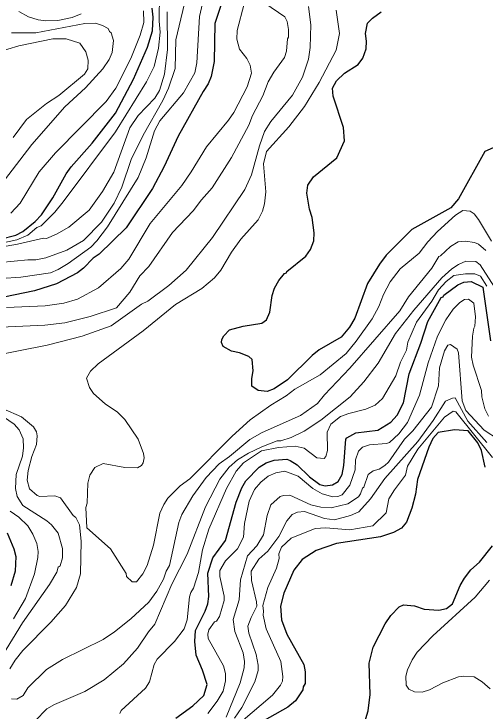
# Model space of a CAD drawing. Extents: x 598.3 to 623.2, y 6902.2 to 6930.1.
# Drawn here: x 619.804 to 620.955, y 6911.405 to 6913.109 of the extents above; entities that cross this region are included whole.
import ezdxf

# ---------------------------------------------------------------- set-up
doc = ezdxf.new("R2010")
doc.units = 0
doc.header["$LTSCALE"] = 0.032
doc.layers.add('1', color=7, linetype='Continuous', lineweight=25)
doc.layers.add('2', color=7, linetype='Continuous', lineweight=13)

msp = doc.modelspace()

# ---------------------------------------------------------------- linework, layer by layer
at = {"layer": '1'}
for points in [[(620.3184, 6913.1569), (620.2948, 6913.0851), (620.2933, 6912.9928), (620.2859, 6912.9559), (620.2785, 6912.9378), (620.2661, 6912.9193), (620.205, 6912.8101), (620.171, 6912.7357), (620.1428, 6912.6825), (620.0777, 6912.5857), (620.0121, 6912.5219), (619.9975, 6912.5121), (619.9738, 6912.4875), (619.9591, 6912.4762), (619.9078, 6912.4494), (619.8537, 6912.4321), (619.7795, 6912.4168)], [(619.7695, 6912.5584), (619.8086, 6912.5683), (619.8255, 6912.5772), (619.8559, 6912.6013), (619.8712, 6912.6181), (619.8986, 6912.6589), (619.9313, 6912.7177), (619.9434, 6912.7353), (619.9951, 6912.7929), (620.0522, 6912.8663), (620.0956, 6912.9492), (620.13, 6913.0278), (620.142, 6913.0673), (620.1444, 6913.1009), (620.1413, 6913.1229)], [(620.5493, 6912.2876), (620.5328, 6912.2742), (620.4719, 6912.2142), (620.4395, 6912.1924), (620.4226, 6912.1855), (620.4006, 6912.1879), (620.3848, 6912.1986), (620.3848, 6912.2179), (620.3887, 6912.2367), (620.3861, 6912.2639), (620.3775, 6912.2713), (620.3553, 6912.28), (620.3355, 6912.2843), (620.3148, 6912.2959), (620.3111, 6912.3059), (620.3118, 6912.3129), (620.3164, 6912.3215), (620.3305, 6912.3366), (620.364, 6912.3453), (620.4098, 6912.3526), (620.4211, 6912.361), (620.4293, 6912.3798), (620.4349, 6912.4208), (620.4407, 6912.4381), (620.4513, 6912.4574), (620.4649, 6912.4741), (620.4695, 6912.4759), (620.4707, 6912.4792), (620.5169, 6912.5167), (620.5288, 6912.5327), (620.5369, 6912.5543), (620.5377, 6912.5741), (620.5323, 6912.6113), (620.5256, 6912.6318), (620.5192, 6912.6706), (620.5216, 6912.6903), (620.5356, 6912.7108), (620.5927, 6912.7569), (620.6113, 6912.7983), (620.6094, 6912.831), (620.5838, 6912.9076), (620.5824, 6912.927), (620.5917, 6912.9451), (620.6119, 6912.9644), (620.6445, 6912.9851), (620.6566, 6913.0004), (620.6641, 6913.0236), (620.6656, 6913.042), (620.6632, 6913.0614), (620.668, 6913.086), (620.68, 6913.0989), (620.7007, 6913.1139)], [(620.9748, 6912.7818), (620.9544, 6912.7726), (620.89, 6912.6566), (620.871, 6912.6345), (620.7757, 6912.5819), (620.7136, 6912.5189), (620.6967, 6912.497), (620.6681, 6912.4499), (620.6364, 6912.3649), (620.6239, 6912.3433), (620.6035, 6912.3183), (620.5493, 6912.2876)], [(620.1996, 6911.3872), (620.2409, 6911.4172), (620.2678, 6911.4427), (620.2761, 6911.4699), (620.2644, 6911.5046), (620.2487, 6911.5412), (620.2455, 6911.5743), (620.2472, 6911.6016), (620.2713, 6911.6491), (620.2778, 6911.6671), (620.2802, 6911.6847), (620.2779, 6911.7419), (620.2902, 6911.7791), (620.3206, 6911.8216), (620.3467, 6911.9152), (620.3603, 6911.9503), (620.3705, 6911.9677), (620.4033, 6912.0006), (620.4204, 6912.0112), (620.4397, 6912.0176), (620.4706, 6912.0202), (620.4789, 6912.0175), (620.4962, 6912.0065), (620.5261, 6911.9774), (620.5509, 6911.9585), (620.5641, 6911.9554), (620.5819, 6911.9577), (620.5964, 6911.9657), (620.6058, 6911.9831), (620.6097, 6912.0052), (620.6147, 6912.0692), (620.6171, 6912.0727), (620.6392, 6912.0849), (620.6926, 6912.0915), (620.7245, 6912.1106), (620.7403, 6912.1283), (620.7555, 6912.158), (620.7693, 6912.2292), (620.7984, 6912.3037), (620.8155, 6912.3571), (620.8478, 6912.4157), (620.8525, 6912.4169), (620.8539, 6912.4211), (620.8888, 6912.4466), (620.9029, 6912.4531), (620.9209, 6912.4547)], [(620.9209, 6912.4547), (620.9491, 6912.441), (620.968, 6912.3096)], [(620.9555, 6912.001), (620.9464, 6912.0414), (620.937, 6912.0604), (620.9135, 6912.0898), (620.8799, 6912.0919), (620.8405, 6912.0855), (620.8277, 6912.0707), (620.8172, 6912.0498), (620.7902, 6911.971), (620.7847, 6911.9346), (620.7761, 6911.9006), (620.7627, 6911.8664), (620.7508, 6911.852), (620.7309, 6911.8411), (620.6995, 6911.8308), (620.5922, 6911.8146), (620.5424, 6911.7969), (620.5083, 6911.7753), (620.4875, 6911.7489), (620.4634, 6911.6925), (620.4552, 6911.661), (620.4576, 6911.628), (620.4705, 6911.5927), (620.5125, 6911.5185), (620.5158, 6911.5007), (620.5158, 6911.4723), (620.5105, 6911.4638), (620.5093, 6911.4568), (620.4921, 6911.4298), (620.4731, 6911.4142), (620.3704, 6911.3565)], [(619.7872, 6911.8406), (619.8039, 6911.8012), (619.8083, 6911.7821), (619.8067, 6911.7465), (619.7962, 6911.7109)], [(620.8063, 6911.6535), (620.8416, 6911.651), (620.8607, 6911.6551), (620.8755, 6911.6667), (620.894, 6911.7112), (620.9048, 6911.7297), (620.9204, 6911.7495), (620.9414, 6911.7689), (620.9732, 6911.8081)], [(620.6454, 6911.3275), (620.6697, 6911.4052), (620.6745, 6911.4451), (620.6721, 6911.5217), (620.6812, 6911.561), (620.7105, 6911.618), (620.7249, 6911.6383), (620.7447, 6911.6593), (620.756, 6911.6646), (620.7827, 6911.6616), (620.8063, 6911.6535)]]:
    msp.add_lwpolyline(points, dxfattribs=at)
at = {"layer": '2'}
for points in [[(620.281, 6913.2052), (620.2571, 6913.1025), (620.2511, 6912.9897), (620.2455, 6912.965), (620.2181, 6912.9157), (620.1604, 6912.8476), (620.1469, 6912.8231), (620.1272, 6912.7567), (620.1073, 6912.7088), (620.0325, 6912.5884), (620.0062, 6912.5538), (619.9915, 6912.5383), (619.9362, 6912.4986), (619.9118, 6912.4838), (619.8935, 6912.4762), (619.8207, 6912.4656), (619.7727, 6912.462)], [(620.2284, 6913.1694), (620.1994, 6913.0452), (620.1977, 6912.9754), (620.1811, 6912.9277), (620.1676, 6912.8974), (620.1194, 6912.8124), (620.0899, 6912.7533), (620.0673, 6912.6856), (620.0486, 6912.6464), (620.0176, 6912.6002), (619.974, 6912.5547), (619.9328, 6912.5315), (619.8815, 6912.5123), (619.8572, 6912.5075), (619.8378, 6912.5075), (619.7034, 6912.4945)], [(620.1596, 6913.1604), (620.1588, 6913.0915), (620.1612, 6913.0639), (620.1571, 6913.0249), (620.1468, 6912.9804), (620.1274, 6912.9432), (620.0517, 6912.821), (619.9245, 6912.6494), (619.9036, 6912.6246), (619.8703, 6912.5912), (619.8601, 6912.5865), (619.8376, 6912.5683), (619.8108, 6912.5565), (619.7538, 6912.5443)], [(619.7171, 6912.3406), (619.879, 6912.348), (619.9284, 6912.3537), (619.9898, 6912.3695), (620.0545, 6912.3902), (620.087, 6912.4284), (620.1111, 6912.4687), (620.1331, 6912.4915), (620.1911, 6912.5743), (620.242, 6912.6278), (620.2618, 6912.6542), (620.288, 6912.6835), (620.3352, 6912.7581), (620.3777, 6912.8367), (620.387, 6912.8602), (620.4121, 6912.9087), (620.425, 6912.9427), (620.4385, 6912.9662), (620.465, 6913.0025), (620.4698, 6913.0177), (620.4722, 6913.0477), (620.4745, 6913.0517), (620.4745, 6913.0708), (620.4713, 6913.0902), (620.4656, 6913.1014), (620.4165, 6913.1352)], [(619.7484, 6912.2723), (619.8847, 6912.2994), (619.9705, 6912.3213), (620.0414, 6912.346), (620.1154, 6912.3994), (620.1307, 6912.4068), (620.1825, 6912.4452), (620.2245, 6912.4824), (620.2893, 6912.5627), (620.3679, 6912.6796), (620.3843, 6912.7156), (620.4038, 6912.7865), (620.4161, 6912.8213), (620.4315, 6912.8463), (620.4841, 6912.9099), (620.5092, 6912.954), (620.5232, 6912.9982), (620.528, 6913.0269), (620.5296, 6913.0824), (620.5237, 6913.1268)], [(620.3661, 6913.1337), (620.3492, 6913.0686), (620.3482, 6913.0475), (620.3553, 6913.0226), (620.3727, 6913.0002), (620.3808, 6912.9836), (620.3839, 6912.964), (620.3739, 6912.931), (620.3408, 6912.8682), (620.3282, 6912.8493), (620.2745, 6912.784), (620.2372, 6912.7225), (620.214, 6912.6894), (620.137, 6912.5964), (620.0845, 6912.5093), (620.0647, 6912.4869), (620.0105, 6912.4393), (619.9595, 6912.4113), (619.9255, 6912.4014), (619.8801, 6912.3953), (619.7855, 6912.3908)], [(619.7423, 6912.5334), (619.8123, 6912.546), (619.8763, 6912.5608), (619.8836, 6912.5602), (619.9077, 6912.5704), (619.938, 6912.5877), (619.9875, 6912.6293), (620.0206, 6912.675), (620.0483, 6912.722), (620.0871, 6912.8302), (620.1071, 6912.8603), (620.1485, 6912.9027), (620.1594, 6912.9214), (620.1719, 6912.9613), (620.1791, 6913.022), (620.1782, 6913.1136)], [(619.9684, 6913.1095), (619.9461, 6913.1), (619.9111, 6913.0925), (619.8819, 6913.0919), (619.8634, 6913.0942), (619.8391, 6913.1014), (619.8157, 6913.1145)], [(620.0293, 6912.8952), (620.053, 6912.9273), (620.0892, 6912.9996), (620.1121, 6913.0568), (620.1209, 6913.0876), (620.1208, 6913.1161)], [(620.1982, 6912.3984), (620.263, 6912.4379), (620.2936, 6912.464), (620.3095, 6912.4822), (620.3351, 6912.5261), (620.3583, 6912.5583), (620.4002, 6912.6053), (620.411, 6912.6266), (620.4162, 6912.645), (620.4195, 6912.674), (620.4139, 6912.7424), (620.421, 6912.7728), (620.4757, 6912.8325), (620.514, 6912.8828), (620.5497, 6912.9411), (620.591, 6913.0204), (620.5993, 6913.061), (620.5912, 6913.1182)], [(619.7981, 6913.0627), (619.8575, 6913.0628), (619.9773, 6913.0854), (620.0029, 6913.0862), (620.0199, 6913.0808), (620.034, 6913.0732), (620.0377, 6913.0658), (620.0417, 6913.063), (620.0472, 6913.0438), (620.044, 6913.0144), (620.0365, 6912.9977), (620.0211, 6912.9744), (619.9785, 6912.9284), (619.9283, 6912.8818), (619.8479, 6912.7897), (619.7807, 6912.7025)], [(619.8023, 6912.8069), (619.8345, 6912.8509), (619.8836, 6912.8895), (619.9137, 6912.9096), (619.9761, 6912.9618), (619.9841, 6912.9743), (619.9849, 6912.9956), (619.9798, 6913.0161), (619.9652, 6913.0376), (619.9317, 6913.0481), (619.8988, 6913.0481), (619.8162, 6913.0311), (619.7345, 6913.0068)], [(619.7959, 6912.622), (619.8194, 6912.6459), (619.8657, 6912.7225), (619.9054, 6912.7697), (620.0293, 6912.8952)], [(620.9703, 6912.553), (620.9392, 6912.6062), (620.9287, 6912.6199), (620.9189, 6912.6264), (620.9006, 6912.628), (620.8824, 6912.6172), (620.839, 6912.5772), (620.8154, 6912.5519), (620.7943, 6912.5236), (620.7478, 6912.4858), (620.7227, 6912.4543), (620.7066, 6912.4227), (620.6954, 6912.3939), (620.6787, 6912.3636), (620.6398, 6912.3086), (620.6154, 6912.2791), (620.5519, 6912.2269), (620.49, 6912.1917), (620.4688, 6912.1749), (620.4316, 6912.152), (620.3812, 6912.1163), (620.3371, 6912.0769), (620.2337, 6911.972), (620.2098, 6911.9553), (620.1801, 6911.9249), (620.1697, 6911.9099), (620.1603, 6911.8884), (620.1452, 6911.8099), (620.1293, 6911.7604), (620.119, 6911.7398), (620.103, 6911.7205), (620.0928, 6911.7201), (620.0789, 6911.7337), (620.0778, 6911.7408), (620.04, 6911.8013), (619.9819, 6911.8529), (619.9792, 6911.9019), (619.9826, 6911.9131), (619.9841, 6911.9621), (619.9895, 6911.981), (620.0015, 6912.0004), (620.0221, 6912.0095), (620.0749, 6911.9997), (620.106, 6911.9991), (620.1157, 6912.0047), (620.1199, 6912.0118), (620.1224, 6912.0233), (620.1207, 6912.0343), (620.1074, 6912.0695), (620.0748, 6912.117), (620.0568, 6912.1349), (620.0265, 6912.1556), (619.9979, 6912.181), (619.9887, 6912.1952), (619.9815, 6912.2185), (619.9908, 6912.2359), (620.0093, 6912.2534), (620.1194, 6912.3343), (620.1982, 6912.3984)], [(620.9566, 6912.5305), (620.9387, 6912.546), (620.9288, 6912.5503), (620.907, 6912.5536), (620.8893, 6912.5517), (620.8706, 6912.5402), (620.846, 6912.5172), (620.842, 6912.5161), (620.8252, 6912.4875), (620.7677, 6912.4169), (620.7466, 6912.3834)], [(620.9778, 6912.4406), (620.9426, 6912.4958), (620.9321, 6912.5039), (620.9076, 6912.5041), (620.8904, 6912.4967), (620.874, 6912.4855), (620.849, 6912.4633), (620.7807, 6912.3846), (620.7359, 6912.3275), (620.6941, 6912.2551), (620.6591, 6912.2097), (620.6255, 6912.1724), (620.5536, 6912.116), (620.5132, 6912.0892), (620.4816, 6912.0734), (620.4561, 6912.0648), (620.4467, 6912.065), (620.4099, 6912.0509), (620.3767, 6912.035), (620.3502, 6912.0186), (620.3298, 6912.0009), (620.307, 6911.9715), (620.2716, 6911.9041), (620.2272, 6911.788), (620.1897, 6911.7144), (620.1485, 6911.6166), (620.1325, 6911.598), (620.1059, 6911.558), (620.0718, 6911.5202), (620.0243, 6911.4811), (619.9773, 6911.4521), (619.9033, 6911.4208), (619.8846, 6911.4099), (619.8556, 6911.3808)], [(620.0624, 6911.3985), (620.0661, 6911.4059), (620.1256, 6911.4608), (620.1354, 6911.4762), (620.1464, 6911.5188), (620.1539, 6911.5312), (620.1959, 6911.5746), (620.2195, 6911.6056), (620.2269, 6911.6273), (620.2326, 6911.6836), (620.2357, 6911.6944), (620.2426, 6911.7054), (620.2552, 6911.7435), (620.2643, 6911.7989), (620.2802, 6911.8495), (620.323, 6911.9487), (620.347, 6911.9914), (620.3647, 6912.0114), (620.4085, 6912.0404), (620.4506, 6912.0488), (620.4911, 6912.0524), (620.5127, 6912.0476), (620.5437, 6912.0237), (620.5617, 6912.0217), (620.5659, 6912.0273), (620.57, 6912.0414), (620.5693, 6912.0865), (620.5784, 6912.1059), (620.6014, 6912.1244), (620.6217, 6912.132), (620.6638, 6912.1428), (620.6864, 6912.1527), (620.7041, 6912.1686), (620.7367, 6912.2239), (620.748, 6912.2579), (620.7627, 6912.2872), (620.7666, 6912.3061), (620.7873, 6912.3554), (620.8246, 6912.4065), (620.8408, 6912.4341), (620.8596, 6912.4546), (620.8788, 6912.469), (620.9074, 6912.4734), (620.9303, 6912.4734), (620.944, 6912.4677)], [(620.944, 6912.4677), (620.9593, 6912.443)], [(620.2989, 6911.6246), (620.306, 6911.6361), (620.3174, 6911.6747), (620.3174, 6911.6856), (620.3071, 6911.7335), (620.3071, 6911.748), (620.3206, 6911.7722), (620.3498, 6911.8015), (620.3645, 6911.8296), (620.3669, 6911.863), (620.3786, 6911.9175), (620.3918, 6911.9465), (620.4073, 6911.9642), (620.425, 6911.9787), (620.4436, 6911.9871), (620.4659, 6911.991), (620.4982, 6911.9787), (620.5339, 6911.949), (620.5566, 6911.9358), (620.5829, 6911.9287), (620.5956, 6911.9293), (620.6055, 6911.9334), (620.6242, 6911.9567), (620.6372, 6911.9946), (620.6381, 6912.0188), (620.6455, 6912.0403), (620.6552, 6912.05), (620.6729, 6912.0557), (620.7141, 6912.0588), (620.7216, 6912.0615), (620.7445, 6912.082), (620.7656, 6912.1102), (620.7947, 6912.1765), (620.8158, 6912.2561), (620.8387, 6912.321), (620.8593, 6912.3607), (620.8767, 6912.3874), (620.893, 6912.4038), (620.9047, 6912.4111), (620.9141, 6912.4118), (620.9279, 6912.4017), (620.9319, 6912.368), (620.9303, 6912.3455), (620.9271, 6912.3403), (620.9242, 6912.3209), (620.9222, 6912.2694), (620.9255, 6912.2498), (620.9464, 6912.1885), (620.9473, 6912.1726), (620.9544, 6912.1437), (620.9634, 6912.1255)], [(620.7466, 6912.3834), (620.6249, 6912.2425), (620.5627, 6912.178), (620.5456, 6912.1568), (620.5043, 6912.1268), (620.41, 6912.0853), (620.3803, 6912.0682), (620.3309, 6912.027), (620.3054, 6912.0087), (620.2732, 6911.9759), (620.2406, 6911.931), (620.2138, 6911.8855), (620.2064, 6911.8654), (620.1839, 6911.7603), (620.1757, 6911.7463), (620.1693, 6911.7271), (620.153, 6911.6977), (620.1335, 6911.671), (620.0896, 6911.6303), (620.0494, 6911.5982), (620.0219, 6911.5799), (619.9222, 6911.5306), (619.8831, 6911.5062), (619.8375, 6911.4614), (619.8262, 6911.4424), (619.8107, 6911.4333), (619.798, 6911.4342)], [(620.322, 6911.3897), (620.3569, 6911.4739), (620.3661, 6911.5101), (620.3668, 6911.5259), (620.3637, 6911.5471), (620.3436, 6911.5993), (620.3394, 6911.6283), (620.3539, 6911.6766), (620.3572, 6911.7257), (620.3743, 6911.7839), (620.397, 6911.8083), (620.4138, 6911.8357), (620.4228, 6911.8828), (620.4317, 6911.9084), (620.4542, 6911.929), (620.4622, 6911.9318), (620.4779, 6911.9327), (620.529, 6911.9087), (620.5534, 6911.9027), (620.5792, 6911.9013), (620.6196, 6911.9113), (620.6454, 6911.9287), (620.6508, 6911.936), (620.6553, 6911.9497), (620.6585, 6911.9517), (620.6696, 6911.9827), (620.6816, 6911.9918), (620.6962, 6911.9959), (620.7099, 6912.0046), (620.7188, 6912.0134), (620.758, 6912.0689), (620.7785, 6912.0894), (620.8241, 6912.1478), (620.8411, 6912.1993), (620.8436, 6912.244), (620.8557, 6912.2853), (620.8636, 6912.2987)], [(620.8636, 6912.2987), (620.8706, 6912.3008), (620.8866, 6912.2896), (620.8899, 6912.2804), (620.8989, 6912.1626), (620.9078, 6912.1394), (620.9529, 6912.0909), (621.0226, 6912.046)], [(620.9591, 6912.0609), (620.9125, 6912.1132), (620.8821, 6912.17), (620.8752, 6912.1698), (620.8579, 6912.162)], [(620.8579, 6912.162), (620.828, 6912.1151), (620.7906, 6912.0633), (620.7103, 6911.9734), (620.6753, 6911.9238), (620.6464, 6911.8916), (620.6262, 6911.8825), (620.5872, 6911.872), (620.563, 6911.8755), (620.5134, 6911.8921), (620.4965, 6911.8905), (620.4833, 6911.8852), (620.4704, 6911.8693), (620.4512, 6911.831), (620.4244, 6911.7951), (620.4025, 6911.7756), (620.3831, 6911.7465), (620.384, 6911.7235), (620.3968, 6911.672), (620.3976, 6911.6611), (620.3832, 6911.6335), (620.375, 6911.6121), (620.3774, 6911.5946), (620.396, 6911.5428), (620.4009, 6911.5169), (620.4009, 6911.5036), (620.3922, 6911.4759), (620.3606, 6911.4133), (620.3428, 6911.3874)], [(619.794, 6911.5075), (619.8068, 6911.5288), (619.8253, 6911.5523), (619.8939, 6911.6216), (619.9301, 6911.6628), (619.9569, 6911.707), (619.9662, 6911.7398), (619.9678, 6911.8199), (619.9644, 6911.8601), (619.9548, 6911.8776), (619.9483, 6911.8828), (619.9178, 6911.9259), (619.9039, 6911.931), (619.8672, 6911.9295), (619.8606, 6911.9312), (619.8421, 6911.9478), (619.8359, 6911.9693), (619.8383, 6911.9926), (619.8472, 6912.0266), (619.8586, 6912.056), (619.8609, 6912.0771), (619.8592, 6912.0872), (619.8514, 6912.0992), (619.8227, 6912.1239), (619.7774, 6912.1432)], [(620.3581, 6911.3774), (620.4359, 6911.4432), (620.4552, 6911.468), (620.4599, 6911.4777), (620.4608, 6911.4889), (620.4559, 6911.5256), (620.4203, 6911.6056), (620.4124, 6911.6386), (620.4139, 6911.6484), (620.4123, 6911.6629), (620.424, 6911.7066), (620.4456, 6911.7536), (620.4519, 6911.7772), (620.4511, 6911.7889), (620.4577, 6911.8056), (620.4816, 6911.8273), (620.5402, 6911.8509), (620.5655, 6911.8525), (620.6248, 6911.8478), (620.6811, 6911.8571), (620.7134, 6911.8893), (620.72, 6911.9232), (620.7335, 6911.9456), (620.7603, 6911.9813), (620.7654, 6912.0029), (620.791, 6912.0452), (620.8562, 6912.1232), (620.8766, 6912.1381), (620.8837, 6912.1361), (620.9735, 6912.0242)], [(619.9225, 6911.8018), (619.9117, 6911.8398), (619.896, 6911.8596), (619.8842, 6911.8697), (619.8258, 6911.9075), (619.8116, 6911.9289), (619.8076, 6911.9487), (619.8091, 6911.9826), (619.8244, 6912.0276), (619.8269, 6912.0481), (619.8262, 6912.0697), (619.8164, 6912.092), (619.8042, 6912.1058), (619.7782, 6912.1241)], [(619.7944, 6911.8935), (619.8162, 6911.8786), (619.8378, 6911.8571), (619.8503, 6911.8374)], [(619.8503, 6911.8374), (619.8602, 6911.8143), (619.8633, 6911.7944), (619.8626, 6911.7799), (619.8544, 6911.74), (619.8325, 6911.6799), (619.803, 6911.6304)], [(619.7758, 6911.5407), (619.8247, 6911.6205), (619.8909, 6911.7142), (619.9086, 6911.7441), (619.912, 6911.756), (619.9169, 6911.7597), (619.9225, 6911.779), (619.9225, 6911.8018)], [(620.9655, 6911.7249), (620.9309, 6911.6831), (620.8271, 6911.5882), (620.7891, 6911.5485), (620.7767, 6911.5298), (620.7652, 6911.5056), (620.7612, 6911.4897), (620.762, 6911.4675), (620.7685, 6911.4584), (620.7823, 6911.4517), (620.8011, 6911.4511), (620.8195, 6911.4562), (620.8518, 6911.4737), (620.8901, 6911.4883), (620.9027, 6911.4899), (620.9284, 6911.4883), (620.9479, 6911.4763), (620.9674, 6911.4591)], [(620.2776, 6911.3989), (620.3004, 6911.429), (620.315, 6911.4535), (620.3208, 6911.4783), (620.3208, 6911.4967), (620.3158, 6911.5153), (620.2785, 6911.5816), (620.2772, 6911.5929), (620.2799, 6911.6029), (620.2939, 6911.623), (620.2989, 6911.6246)]]:
    msp.add_lwpolyline(points, dxfattribs=at)

doc.saveas('drawing.dxf')
